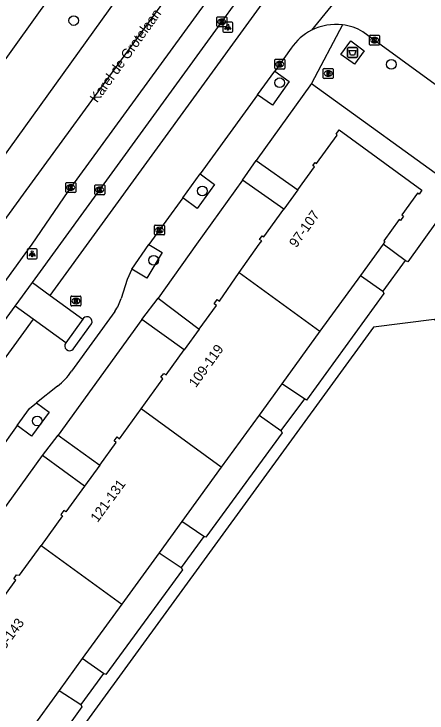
# Model space of a CAD drawing. Extents: x 160107 to 160928, y 382056 to 382918.
# Drawn here: x 160348.3 to 160390.2, y 382452.5 to 382523.3 of the extents above; entities that cross this region are included whole.
import ezdxf

# ---------------------------------------------------------------- set-up
doc = ezdxf.new("R2010")
doc.units = 0
for name, color, linetype in [('IMGEO_Afval_apart_plaats', 7, 'Continuous'), ('IMGEO_Boom', 7, 'Continuous'), ('IMGEO_Brandkraan', 7, 'Continuous'), ('IMGEO_Kolk', 7, 'Continuous'), ('IMGEO_Lichtpunt', 7, 'Continuous'), ('IMGEO_Openbare_ruimte_label', 7, 'Continuous'), ('IMGEO_Pand', 7, 'Continuous'), ('IMGEO_Pand_nummerreeks', 7, 'Continuous'), ('IMGEO_Parkeervlak_open', 7, 'Continuous'), ('IMGEO_Rijbaan_lokaal_gesloten', 7, 'Continuous'), ('IMGEO_Rijbaan_lokaal_open', 7, 'Continuous'), ('IMGEO_Rioolput', 7, 'Continuous'), ('IMGEO_Voetpad_gesloten', 7, 'Continuous'), ('IMGEO_Voetpad_op_trap', 7, 'Continuous'), ('IMGEO_Voetpad_open', 7, 'Continuous')]:
    doc.layers.add(name, color=color, linetype=linetype)

msp = doc.modelspace()

# ---------------------------------------------------------------- linework, layer by layer
at = {"layer": 'IMGEO_Afval_apart_plaats'}
for p, q in [((160382.181, 382519.026), (160382.181, 382519.826)), ((160382.181, 382519.826), (160382.181, 382519.026)), ((160382.281, 382519.926), (160383.071, 382519.926)), ((160383.071, 382519.926), (160382.281, 382519.926)), ((160383.171, 382519.826), (160383.171, 382519.026)), ((160383.171, 382519.026), (160383.171, 382519.826)), ((160383.071, 382518.926), (160382.281, 382518.926)), ((160382.281, 382518.926), (160383.071, 382518.926))]:
    msp.add_line(p, q, dxfattribs=at)
msp.add_lwpolyline([(160382.324, 382519.64), (160383.028, 382519.64), (160382.879, 382519.17), (160382.473, 382519.17), (160382.324, 382519.64)], dxfattribs=at)
for centre, start, end in [((160382.281, 382519.826), 90, 180), ((160382.281, 382519.826), 90, 180), ((160383.071, 382519.826), 0, 90), ((160383.071, 382519.826), 360, 90), ((160382.281, 382519.026), 180, 270), ((160382.281, 382519.026), 180, 270), ((160383.071, 382519.026), 270, 0), ((160383.071, 382519.026), 270, 0)]:
    msp.add_arc(centre, 0.1, start, end, dxfattribs=at)
at = {"layer": 'IMGEO_Boom'}
for centre in [(160354.401, 382522.669), (160386.616, 382518.228), (160375.287, 382516.368), (160367.445, 382505.407), (160362.508, 382498.374), (160350.693, 382482.104)]:
    msp.add_circle(centre, 0.489, dxfattribs=at)
at = {"layer": 'IMGEO_Brandkraan'}
for p, q in [((160379.711, 382516.88), (160379.711, 382517.732)), ((160379.786, 382517.806), (160380.638, 382517.806)), ((160380.199, 382517.586), (160380.224, 382517.586)), ((160380.712, 382517.732), (160380.712, 382516.88)), ((160380.222, 382517.026), (160380.197, 382517.026)), ((160380.638, 382516.806), (160379.786, 382516.806))]:
    msp.add_line(p, q, dxfattribs=at)
for points in [[(160379.711, 382516.88), (160379.711, 382517.732)], [(160379.786, 382517.806), (160380.638, 382517.806)], [(160380.712, 382517.732), (160380.712, 382516.88)], [(160380.059, 382517.506), (160380.059, 382517.106), (160380.272, 382517.106)], [(160380.29, 382517.506), (160380.059, 382517.506)], [(160380.238, 382517.425), (160380.184, 382517.425), (160380.184, 382517.349)], [(160380.184, 382517.349), (160380.237, 382517.349)], [(160380.246, 382517.273), (160380.184, 382517.273), (160380.184, 382517.192)], [(160380.184, 382517.192), (160380.246, 382517.192)], [(160380.638, 382516.806), (160379.786, 382516.806)]]:
    msp.add_lwpolyline(points, dxfattribs=at)
for centre, radius, start, end in [((160379.788, 382517.73), 0.0765, 91.55205, 178.44795), ((160379.788, 382517.73), 0.0765, 91.55205, 178.44795), ((160380.636, 382517.73), 0.0765, 1.55205, 88.44795), ((160380.636, 382517.73), 0.0765, 1.55205, 88.44795), ((160379.788, 382516.882), 0.0765, 181.55205, 268.44795), ((160379.788, 382516.882), 0.0765, 181.55205, 268.44795), ((160380.239, 382517.387), 0.0379, 267.82845, 90.93552), ((160380.247, 382517.232), 0.0404, 269.87594, 90.50774), ((160380.278, 382517.357), 0.251, 268.66757, 293.53466), ((160380.294, 382517.361), 0.145, 59.4692, 91.53667), ((160380.319, 382517.408), 0.0922, 285.51372, 58.15012), ((160380.324, 382517.216), 0.105, 301.31148, 78.98903), ((160380.636, 382516.882), 0.0765, 271.55205, 358.44795), ((160380.636, 382516.882), 0.0765, 271.55205, 358.44795)]:
    msp.add_arc(centre, radius, start, end, dxfattribs=at)
for centre, major_axis, ratio, start_param, end_param in [((160380.198, 382517.306), (-0.387, 0.002), 0.722429, 4.712389, 7.853982), ((160380.223, 382517.306), (-0.39, 0.002), 0.717154, 1.570796, 4.712389)]:
    msp.add_ellipse(centre, major_axis=major_axis, ratio=ratio, start_param=start_param, end_param=end_param, dxfattribs=at)
at = {"layer": 'IMGEO_Kolk'}
for p, q in [((160368.917, 382522.121), (160368.917, 382522.973)), ((160368.992, 382523.047), (160369.844, 382523.047)), ((160369.405, 382522.827), (160369.43, 382522.827)), ((160369.918, 382522.973), (160369.918, 382522.121)), ((160369.844, 382522.047), (160368.992, 382522.047)), ((160369.428, 382522.267), (160369.403, 382522.267)), ((160384.485, 382521.184), (160385.337, 382521.184)), ((160384.41, 382520.258), (160384.41, 382521.11)), ((160384.898, 382520.964), (160384.923, 382520.964)), ((160385.411, 382521.11), (160385.411, 382520.258)), ((160385.337, 382520.184), (160384.485, 382520.184)), ((160384.921, 382520.404), (160384.896, 382520.404)), ((160374.797, 382517.833), (160374.797, 382518.685)), ((160374.872, 382518.759), (160375.724, 382518.759)), ((160375.285, 382518.539), (160375.31, 382518.539)), ((160375.798, 382518.685), (160375.798, 382517.833)), ((160375.724, 382517.759), (160374.872, 382517.759)), ((160375.308, 382517.979), (160375.283, 382517.979)), ((160353.673, 382506.252), (160354.525, 382506.252)), ((160353.598, 382505.326), (160353.598, 382506.178)), ((160354.086, 382506.032), (160354.111, 382506.032)), ((160354.599, 382506.178), (160354.599, 382505.326)), ((160356.539, 382505.097), (160356.539, 382505.949)), ((160356.614, 382506.023), (160357.466, 382506.023)), ((160357.027, 382505.803), (160357.052, 382505.803)), ((160357.54, 382505.949), (160357.54, 382505.097)), ((160354.525, 382505.252), (160353.673, 382505.252)), ((160354.109, 382505.472), (160354.084, 382505.472)), ((160357.466, 382505.023), (160356.614, 382505.023)), ((160357.05, 382505.243), (160357.025, 382505.243)), ((160362.598, 382501.017), (160362.598, 382501.869)), ((160362.673, 382501.943), (160363.525, 382501.943)), ((160363.086, 382501.723), (160363.111, 382501.723)), ((160363.599, 382501.869), (160363.599, 382501.017)), ((160363.525, 382500.943), (160362.673, 382500.943)), ((160363.109, 382501.163), (160363.084, 382501.163))]:
    msp.add_line(p, q, dxfattribs=at)
for points in [[(160368.917, 382522.121), (160368.917, 382522.973)], [(160368.992, 382523.047), (160369.844, 382523.047)], [(160369.238, 382522.747), (160369.361, 382522.747), (160369.361, 382522.596), (160369.491, 382522.747), (160369.655, 382522.747), (160369.509, 382522.596), (160369.662, 382522.347), (160369.51, 382522.347), (160369.425, 382522.511), (160369.361, 382522.444), (160369.361, 382522.347), (160369.238, 382522.347), (160369.238, 382522.747)], [(160369.918, 382522.973), (160369.918, 382522.121)], [(160369.844, 382522.047), (160368.992, 382522.047)], [(160384.485, 382521.184), (160385.337, 382521.184)], [(160384.41, 382520.258), (160384.41, 382521.11)], [(160384.731, 382520.884), (160384.854, 382520.884), (160384.854, 382520.733), (160384.984, 382520.884), (160385.148, 382520.884), (160385.002, 382520.733), (160385.155, 382520.484), (160385.003, 382520.484), (160384.918, 382520.648), (160384.854, 382520.581), (160384.854, 382520.484), (160384.731, 382520.484), (160384.731, 382520.884)], [(160385.411, 382521.11), (160385.411, 382520.258)], [(160385.337, 382520.184), (160384.485, 382520.184)], [(160374.797, 382517.833), (160374.797, 382518.685)], [(160374.872, 382518.759), (160375.724, 382518.759)], [(160375.118, 382518.459), (160375.241, 382518.459), (160375.241, 382518.308), (160375.371, 382518.459), (160375.535, 382518.459), (160375.389, 382518.308), (160375.542, 382518.059), (160375.39, 382518.059), (160375.305, 382518.223), (160375.241, 382518.156), (160375.241, 382518.059), (160375.118, 382518.059), (160375.118, 382518.459)], [(160375.798, 382518.685), (160375.798, 382517.833)], [(160375.724, 382517.759), (160374.872, 382517.759)], [(160353.673, 382506.252), (160354.525, 382506.252)], [(160353.598, 382505.326), (160353.598, 382506.178)], [(160353.919, 382505.952), (160354.042, 382505.952), (160354.042, 382505.801), (160354.172, 382505.952), (160354.336, 382505.952), (160354.19, 382505.801), (160354.343, 382505.552), (160354.191, 382505.552), (160354.106, 382505.716), (160354.042, 382505.649), (160354.042, 382505.552), (160353.919, 382505.552), (160353.919, 382505.952)], [(160354.599, 382506.178), (160354.599, 382505.326)], [(160356.539, 382505.097), (160356.539, 382505.949)], [(160356.614, 382506.023), (160357.466, 382506.023)], [(160356.86, 382505.723), (160356.983, 382505.723), (160356.983, 382505.572), (160357.113, 382505.723), (160357.277, 382505.723), (160357.131, 382505.572), (160357.284, 382505.323), (160357.132, 382505.323), (160357.047, 382505.487), (160356.983, 382505.42), (160356.983, 382505.323), (160356.86, 382505.323), (160356.86, 382505.723)], [(160357.54, 382505.949), (160357.54, 382505.097)], [(160354.525, 382505.252), (160353.673, 382505.252)], [(160357.466, 382505.023), (160356.614, 382505.023)], [(160362.598, 382501.017), (160362.598, 382501.869)], [(160362.673, 382501.943), (160363.525, 382501.943)], [(160362.919, 382501.643), (160363.042, 382501.643), (160363.042, 382501.492), (160363.172, 382501.643), (160363.336, 382501.643), (160363.19, 382501.492), (160363.343, 382501.243), (160363.191, 382501.243), (160363.106, 382501.407), (160363.042, 382501.34), (160363.042, 382501.243), (160362.919, 382501.243), (160362.919, 382501.643)], [(160363.599, 382501.869), (160363.599, 382501.017)], [(160363.525, 382500.943), (160362.673, 382500.943)]]:
    msp.add_lwpolyline(points, dxfattribs=at)
for centre, start, end in [((160368.994, 382522.971), 91.55205, 178.44795), ((160368.994, 382522.971), 91.55205, 178.44795), ((160369.842, 382522.971), 1.55205, 88.44795), ((160369.842, 382522.971), 1.55205, 88.44795), ((160368.994, 382522.123), 181.55205, 268.44795), ((160368.994, 382522.123), 181.55205, 268.44795), ((160369.842, 382522.123), 271.55205, 358.44795), ((160369.842, 382522.123), 271.55205, 358.44795), ((160384.487, 382521.108), 91.55205, 178.44795), ((160384.487, 382521.108), 91.55205, 178.44795), ((160385.335, 382521.108), 1.55205, 88.44795), ((160385.335, 382521.108), 1.55205, 88.44795), ((160384.487, 382520.26), 181.55205, 268.44795), ((160384.487, 382520.26), 181.55205, 268.44795), ((160385.335, 382520.26), 271.55205, 358.44795), ((160385.335, 382520.26), 271.55205, 358.44795), ((160374.874, 382518.683), 91.55205, 178.44795), ((160374.874, 382518.683), 91.55205, 178.44795), ((160375.722, 382518.683), 1.55205, 88.44795), ((160375.722, 382518.683), 1.55205, 88.44795), ((160374.874, 382517.835), 181.55205, 268.44795), ((160374.874, 382517.835), 181.55205, 268.44795), ((160375.722, 382517.835), 271.55205, 358.44795), ((160375.722, 382517.835), 271.55205, 358.44795), ((160353.675, 382506.176), 91.55205, 178.44795), ((160353.675, 382506.176), 91.55205, 178.44795), ((160354.523, 382506.176), 1.55205, 88.44795), ((160354.523, 382506.176), 1.55205, 88.44795), ((160356.616, 382505.947), 91.55205, 178.44795), ((160356.616, 382505.947), 91.55205, 178.44795), ((160357.464, 382505.947), 1.55205, 88.44795), ((160357.464, 382505.947), 1.55205, 88.44795), ((160353.675, 382505.328), 181.55205, 268.44795), ((160353.675, 382505.328), 181.55205, 268.44795), ((160354.523, 382505.328), 271.55205, 358.44795), ((160354.523, 382505.328), 271.55205, 358.44795), ((160356.616, 382505.099), 181.55205, 268.44795), ((160356.616, 382505.099), 181.55205, 268.44795), ((160357.464, 382505.099), 271.55205, 358.44795), ((160357.464, 382505.099), 271.55205, 358.44795), ((160362.675, 382501.867), 91.55205, 178.44795), ((160362.675, 382501.867), 91.55205, 178.44795), ((160363.523, 382501.867), 1.55205, 88.44795), ((160363.523, 382501.867), 1.55205, 88.44795), ((160362.675, 382501.019), 181.55205, 268.44795), ((160362.675, 382501.019), 181.55205, 268.44795), ((160363.523, 382501.019), 271.55205, 358.44795), ((160363.523, 382501.019), 271.55205, 358.44795)]:
    msp.add_arc(centre, 0.0765, start, end, dxfattribs=at)
for centre, major_axis, ratio, start_param, end_param in [((160369.404, 382522.547), (-0.387, 0.002), 0.722429, 4.712389, 7.853982), ((160369.429, 382522.547), (-0.39, 0.002), 0.717154, 1.570796, 4.712389), ((160384.897, 382520.684), (-0.387, 0.002), 0.722429, 4.712389, 7.853982), ((160384.922, 382520.684), (-0.39, 0.002), 0.717154, 1.570796, 4.712389), ((160375.284, 382518.259), (-0.387, 0.002), 0.722429, 4.712389, 7.853982), ((160375.309, 382518.259), (-0.39, 0.002), 0.717154, 1.570796, 4.712389), ((160354.085, 382505.752), (-0.387, 0.002), 0.722429, 4.712389, 7.853982), ((160354.11, 382505.752), (-0.39, 0.002), 0.717154, 1.570796, 4.712389), ((160357.026, 382505.523), (-0.387, 0.002), 0.722429, 4.712389, 7.853982), ((160357.051, 382505.523), (-0.39, 0.002), 0.717154, 1.570796, 4.712389), ((160363.085, 382501.443), (-0.387, 0.002), 0.722429, 4.712389, 7.853982), ((160363.11, 382501.443), (-0.39, 0.002), 0.717154, 1.570796, 4.712389)]:
    msp.add_ellipse(centre, major_axis=major_axis, ratio=ratio, start_param=start_param, end_param=end_param, dxfattribs=at)
at = {"layer": 'IMGEO_Lichtpunt'}
for p, q in [((160369.528, 382522.396), (160369.528, 382521.589)), ((160369.528, 382522.396), (160369.528, 382521.589)), ((160370.43, 382522.491), (160369.622, 382522.491)), ((160370.43, 382522.491), (160369.622, 382522.491)), ((160370.524, 382521.589), (160370.524, 382522.396)), ((160370.524, 382521.589), (160370.524, 382522.396)), ((160369.622, 382521.495), (160370.43, 382521.495)), ((160369.622, 382521.495), (160370.43, 382521.495)), ((160349.681, 382499.439), (160349.681, 382498.632)), ((160349.681, 382499.439), (160349.681, 382498.632)), ((160350.583, 382499.534), (160349.775, 382499.534)), ((160350.583, 382499.534), (160349.775, 382499.534)), ((160350.677, 382498.632), (160350.677, 382499.439)), ((160350.677, 382498.632), (160350.677, 382499.439)), ((160349.775, 382498.538), (160350.583, 382498.538)), ((160349.775, 382498.538), (160350.583, 382498.538))]:
    msp.add_line(p, q, dxfattribs=at)
for points in [[(160369.902, 382522.06), (160369.941, 382522.032), (160369.753, 382521.77), (160369.715, 382521.797), (160369.902, 382522.06)], [(160370.004, 382522.012), (160370.051, 382522.012), (160370.051, 382521.69), (160370.004, 382521.69), (160370.004, 382522.012)], [(160370.114, 382522.032), (160370.152, 382522.059), (160370.339, 382521.797), (160370.3, 382521.769), (160370.114, 382522.032)], [(160350.055, 382499.103), (160350.094, 382499.075), (160349.906, 382498.813), (160349.868, 382498.84), (160350.055, 382499.103)], [(160350.157, 382499.055), (160350.204, 382499.055), (160350.204, 382498.733), (160350.157, 382498.733), (160350.157, 382499.055)], [(160350.267, 382499.075), (160350.305, 382499.102), (160350.492, 382498.84), (160350.453, 382498.812), (160350.267, 382499.075)]]:
    msp.add_lwpolyline(points, dxfattribs=at)
for centre in [(160370.027, 382522.194), (160350.18, 382499.237)]:
    msp.add_circle(centre, 0.0994, dxfattribs=at)
for centre, start, end in [((160369.622, 382522.396), 90, 180), ((160369.622, 382522.396), 90, 180), ((160370.43, 382522.396), 0, 90), ((160370.43, 382522.396), 0, 90), ((160369.622, 382521.589), 180, 270), ((160369.622, 382521.589), 180, 270), ((160370.43, 382521.589), 270, 0), ((160370.43, 382521.589), 270, 360), ((160349.775, 382499.439), 90, 180), ((160349.775, 382499.439), 90, 180), ((160350.583, 382499.439), 0, 90), ((160350.583, 382499.439), 0, 90), ((160349.775, 382498.632), 180, 270), ((160349.775, 382498.632), 180, 270), ((160350.583, 382498.632), 270, 0), ((160350.583, 382498.632), 270, 360)]:
    msp.add_arc(centre, 0.0946, start, end, dxfattribs=at)
at = {"layer": 'IMGEO_Pand'}
for points in [[(160377.142, 382505.512), (160378.835, 382507.848), (160378.658, 382507.977), (160378.888, 382508.293), (160379.039, 382508.183), (160381.132, 382511.071), (160381.003, 382511.165), (160381.306, 382511.582), (160389.712, 382505.489), (160389.423, 382505.089), (160389.277, 382505.195), (160387.669, 382502.976), (160387.838, 382502.854), (160387.527, 382502.425), (160387.408, 382502.511), (160385.851, 382500.363), (160385.969, 382500.277), (160385.768, 382500)], [(160377.142, 382505.512), (160375.725, 382503.558)], [(160371.194, 382497.125), (160373.22, 382500), (160373.462, 382500.344), (160373.257, 382500.494), (160373.527, 382500.867), (160373.69, 382500.75), (160375.725, 382503.558)], [(160385.768, 382500), (160383.479, 382496.85)], [(160367.127, 382491.387), (160368.877, 382493.795), (160368.645, 382493.963), (160368.963, 382494.4), (160369.168, 382494.251), (160371.194, 382497.125)], [(160371.194, 382497.125), (160379.365, 382491.188)], [(160383.479, 382496.85), (160379.365, 382491.188)], [(160367.127, 382491.387), (160365.612, 382489.303)], [(160379.365, 382491.188), (160375.496, 382485.862)], [(160361.246, 382483.335), (160363.452, 382486.371), (160363.243, 382486.523), (160363.533, 382486.922), (160363.761, 382486.756), (160365.612, 382489.303)], [(160375.496, 382485.862), (160373.195, 382482.695)], [(160357.039, 382477.631), (160358.709, 382479.929), (160358.502, 382480.079), (160358.791, 382480.478), (160359.039, 382480.298), (160361.246, 382483.335)], [(160369.37, 382477.431), (160361.246, 382483.335)], [(160373.195, 382482.695), (160369.37, 382477.431)], [(160357.039, 382477.631), (160355.493, 382475.503)], [(160369.37, 382477.431), (160365.354, 382471.904)], [(160355.493, 382475.503), (160353.591, 382472.886), (160353.38, 382473.039), (160353.082, 382472.629), (160353.273, 382472.491), (160351.087, 382469.484)], [(160365.354, 382471.904), (160363.059, 382468.746)], [(160346.611, 382463.339), (160348.514, 382465.958), (160348.313, 382466.104), (160348.607, 382466.508), (160348.902, 382466.477), (160351.087, 382469.484)], [(160351.087, 382469.484), (160359.273, 382463.536)], [(160363.059, 382468.746), (160359.273, 382463.536)], [(160359.273, 382463.536), (160355.26, 382458.013)], [(160355.26, 382458.013), (160352.927, 382454.801)], [(160352.927, 382454.801), (160348.989, 382449.382)]]:
    msp.add_lwpolyline(points, dxfattribs=at)
at = {"layer": 'IMGEO_Parkeervlak_open'}
for points in [[(160350.205, 382496.123), (160361.434, 382511.566), (160378.783, 382535.426), (160380.751, 382538.133)], [(160295.236, 382420.526), (160348.458, 382493.72)]]:
    msp.add_lwpolyline(points, dxfattribs=at)
at = {"layer": 'IMGEO_Rijbaan_lokaal_gesloten'}
for points in [[(160303.993, 382458.495), (160334.031, 382500), (160373.641, 382555.266), (160389.209, 382576.919), (160398.471, 382590.627), (160403.641, 382598.364), (160407.474, 382604.206)], [(160415.166, 382598.537), (160400.321, 382579.753), (160397.517, 382576.229), (160381.053, 382555.682), (160359.615, 382526.075), (160333.573, 382489.91)], [(160279.56, 382400.188), (160301.652, 382434.38), (160309.697, 382447.037), (160313.151, 382452.427), (160316.257, 382457.272), (160323.13, 382467.898), (160332.581, 382482.04), (160349.295, 382505.089), (160381.863, 382549.702), (160400.607, 382574.392), (160417.871, 382596.453)], [(160402.251, 382570.369), (160401.769, 382569.723), (160399.985, 382567.333), (160395.724, 382561.753), (160386.921, 382550.786), (160384.016, 382546.8), (160354.986, 382506.975), (160353.792, 382505.333), (160350.149, 382500), (160307.841, 382441.68), (160294.004, 382421.442)]]:
    msp.add_lwpolyline(points, dxfattribs=at)
at = {"layer": 'IMGEO_Rijbaan_lokaal_open'}
for points in [[(160352.026, 382494.8), (160382.519, 382536.771)], [(160385.452, 382530.209), (160378.522, 382521.686)], [(160431.973, 382486.418), (160383.735, 382521.537)], [(160376.464, 382519.862), (160374.784, 382517.552)], [(160373.047, 382515.156), (160374.784, 382517.552)], [(160373.047, 382515.156), (160367.228, 382507.128)], [(160365.47, 382504.703), (160367.228, 382507.128)], [(160365.47, 382504.703), (160362.033, 382499.976)], [(160360.293, 382497.493), (160362.033, 382499.976)], [(160360.293, 382497.493), (160359.808, 382496.439), (160359.217, 382494.519)], [(160348.458, 382493.72), (160350.205, 382496.123)], [(160350.205, 382496.123), (160352.026, 382494.8)], [(160352.026, 382494.8), (160355.311, 382492.415)], [(160350.285, 382492.403), (160348.458, 382493.72)], [(160358.575, 382493.204), (160354.162, 382487.131)], [(160350.285, 382492.403), (160294.103, 382415.076)], [(160353.587, 382490.022), (160350.285, 382492.403)], [(160355.311, 382492.415), (160353.587, 382490.022)], [(160355.389, 382492.523), (160355.311, 382492.415)], [(160354.351, 382489.368), (160356.204, 382491.924)], [(160352.754, 382485.622), (160350.63, 382483.921)], [(160348.665, 382481.623), (160349.93, 382483.361), (160350.63, 382483.921)], [(160348.665, 382481.623), (160344.768, 382476.248)]]:
    msp.add_lwpolyline(points, dxfattribs=at)
for centre, radius, start, end in [((160380.991, 382516.832), 5.446, 82.80593, 116.96098), ((160380.991, 382516.825), 5.453, 59.78534, 82.8121), ((160380.989, 382516.829), 5.447, 116.93006, 146.17091), ((160354.419, 382496.047), 5.035, 325.62247, 342.33307), ((160355.743, 382492.151), 0.514, 333.79554, 133.57497), ((160353.985, 382489.713), 0.503, 142.16847, 316.7031), ((160348.64, 382490.872), 6.669, 308.08197, 325.88414)]:
    msp.add_arc(centre, radius, start, end, dxfattribs=at)
at = {"layer": 'IMGEO_Rioolput'}
for p, q in [((160354.118, 382493.827), (160354.118, 382494.679)), ((160354.193, 382494.753), (160355.045, 382494.753)), ((160354.606, 382494.533), (160354.631, 382494.533)), ((160355.119, 382494.679), (160355.119, 382493.827)), ((160355.045, 382493.753), (160354.193, 382493.753)), ((160354.629, 382493.973), (160354.604, 382493.973))]:
    msp.add_line(p, q, dxfattribs=at)
for points in [[(160354.118, 382493.827), (160354.118, 382494.679)], [(160354.193, 382494.753), (160355.045, 382494.753)], [(160354.707, 382494.451), (160354.455, 382494.453), (160354.455, 382494.053)], [(160354.455, 382494.053), (160354.579, 382494.053), (160354.579, 382494.215), (160354.59, 382494.215)], [(160354.633, 382494.372), (160354.579, 382494.372), (160354.579, 382494.291)], [(160354.579, 382494.291), (160354.631, 382494.291)], [(160355.119, 382494.679), (160355.119, 382493.827)], [(160355.045, 382493.753), (160354.193, 382493.753)], [(160354.637, 382494.186), (160354.708, 382494.053), (160354.848, 382494.053), (160354.783, 382494.179)]]:
    msp.add_lwpolyline(points, dxfattribs=at)
for centre, radius, start, end in [((160354.195, 382494.677), 0.0765, 91.55205, 178.44795), ((160354.195, 382494.677), 0.0765, 91.55205, 178.44795), ((160354.589, 382494.162), 0.0533, 26.02933, 88.69889), ((160354.615, 382494.48), 0.19, 274.7715, 282.96867), ((160354.639, 382494.276), 0.0964, 77.00612, 93.18647), ((160354.653, 382494.333), 0.0378, 276.66336, 79.67722), ((160354.706, 382494.341), 0.109, 350.36119, 89.41601), ((160354.704, 382494.341), 0.112, 277.58423, 350.98172), ((160354.688, 382494.126), 0.108, 29.51342, 73.79051), ((160355.043, 382494.677), 0.0765, 1.55205, 88.44795), ((160355.043, 382494.677), 0.0765, 1.55205, 88.44795), ((160354.195, 382493.829), 0.0765, 181.55205, 268.44795), ((160354.195, 382493.829), 0.0765, 181.55205, 268.44795), ((160355.043, 382493.829), 0.0765, 271.55205, 358.44795), ((160355.043, 382493.829), 0.0765, 271.55205, 358.44795)]:
    msp.add_arc(centre, radius, start, end, dxfattribs=at)
for centre, major_axis, ratio, start_param, end_param in [((160354.605, 382494.253), (-0.387, 0.002), 0.722429, 4.712389, 7.853982), ((160354.63, 382494.253), (-0.39, 0.002), 0.717154, 1.570796, 4.712389)]:
    msp.add_ellipse(centre, major_axis=major_axis, ratio=ratio, start_param=start_param, end_param=end_param, dxfattribs=at)
at = {"layer": 'IMGEO_Voetpad_gesloten'}
msp.add_lwpolyline([(160382.863, 382518.239), (160381.488, 382519.239), (160382.489, 382520.614), (160383.863, 382519.613), (160382.863, 382518.239)], dxfattribs=at)
at = {"layer": 'IMGEO_Voetpad_op_trap'}
for points in [[(160388.019, 382498.346), (160385.768, 382500)], [(160383.479, 382496.85), (160385.756, 382495.244)], [(160377.794, 382484.351), (160375.496, 382485.862)], [(160373.195, 382482.695), (160375.401, 382481.139)], [(160367.589, 382470.377), (160365.354, 382471.904)], [(160363.059, 382468.746), (160365.295, 382467.245)], [(160357.412, 382456.512), (160355.26, 382458.013)], [(160352.927, 382454.801), (160355.108, 382453.371)]]:
    msp.add_lwpolyline(points, dxfattribs=at)
at = {"layer": 'IMGEO_Voetpad_open'}
for points in [[(160381.673, 382522.235), (160378.529, 382516.304)], [(160374.784, 382517.552), (160376.263, 382516.508), (160374.556, 382514.091), (160373.047, 382515.156)], [(160378.529, 382516.304), (160372.89, 382508.501)], [(160378.529, 382516.304), (160393.498, 382505.486)], [(160371.52, 382506.508), (160372.89, 382508.501)], [(160372.89, 382508.501), (160377.142, 382505.512)], [(160367.228, 382507.128), (160368.69, 382506.059), (160366.923, 382503.641), (160365.47, 382504.703)], [(160371.52, 382506.508), (160366.857, 382500), (160362.947, 382494.543)], [(160375.725, 382503.558), (160371.52, 382506.508)], [(160393.498, 382505.486), (160389.561, 382500), (160388.289, 382498.227), (160388.019, 382498.346)], [(160362.033, 382499.976), (160363.368, 382499.174), (160361.81, 382496.581), (160360.293, 382497.493)], [(160388.019, 382498.346), (160385.756, 382495.244)], [(160385.756, 382495.244), (160385.857, 382495.015), (160378.005, 382484.212), (160377.794, 382484.351)], [(160361.318, 382492.394), (160362.947, 382494.543)], [(160362.947, 382494.543), (160367.127, 382491.387)], [(160422.2, 382470.206), (160417.015, 382473.964), (160416.838, 382473.717), (160390.944, 382492.372), (160384.801, 382491.609), (160352.064, 382446.689)], [(160361.318, 382492.394), (160352.83, 382480.669)], [(160365.612, 382489.303), (160361.318, 382492.394)], [(160377.794, 382484.351), (160375.401, 382481.139)], [(160350.63, 382483.921), (160351.898, 382482.996), (160350.122, 382480.561), (160348.665, 382481.623)], [(160375.401, 382481.139), (160375.532, 382480.909), (160367.799, 382470.308), (160367.589, 382470.377)], [(160351.231, 382478.6), (160352.83, 382480.669)], [(160352.83, 382480.669), (160357.039, 382477.631)], [(160342.386, 382466.333), (160351.231, 382478.6)], [(160355.493, 382475.503), (160351.231, 382478.6)], [(160367.589, 382470.377), (160365.295, 382467.245)], [(160365.295, 382467.245), (160365.426, 382467.016), (160357.643, 382456.414), (160357.412, 382456.512)], [(160357.412, 382456.512), (160355.108, 382453.371)], [(160355.108, 382453.371), (160355.21, 382453.121), (160351.386, 382447.802)]]:
    msp.add_lwpolyline(points, dxfattribs=at)

# ---------------------------------------------------------------- texts
at = {"layer": 'IMGEO_Openbare_ruimte_label'}
msp.add_text('Karel de Grotelaan', height=1, rotation=54.3224, dxfattribs=at).set_placement((160356.775, 382514.272))
at = {"layer": 'IMGEO_Pand_nummerreeks'}
for s, rotation, p in [('97-107', 54.52266, (160376.974, 382499.584)), ('109-119', 54.19608, (160366.786, 382485.409)), ('121-131', 53.74344, (160356.816, 382471.748)), ('133-143', 53.91533, (160346.543, 382457.679))]:
    msp.add_text(s, height=1, rotation=rotation, dxfattribs=at).set_placement(p)

doc.saveas('drawing.dxf')
